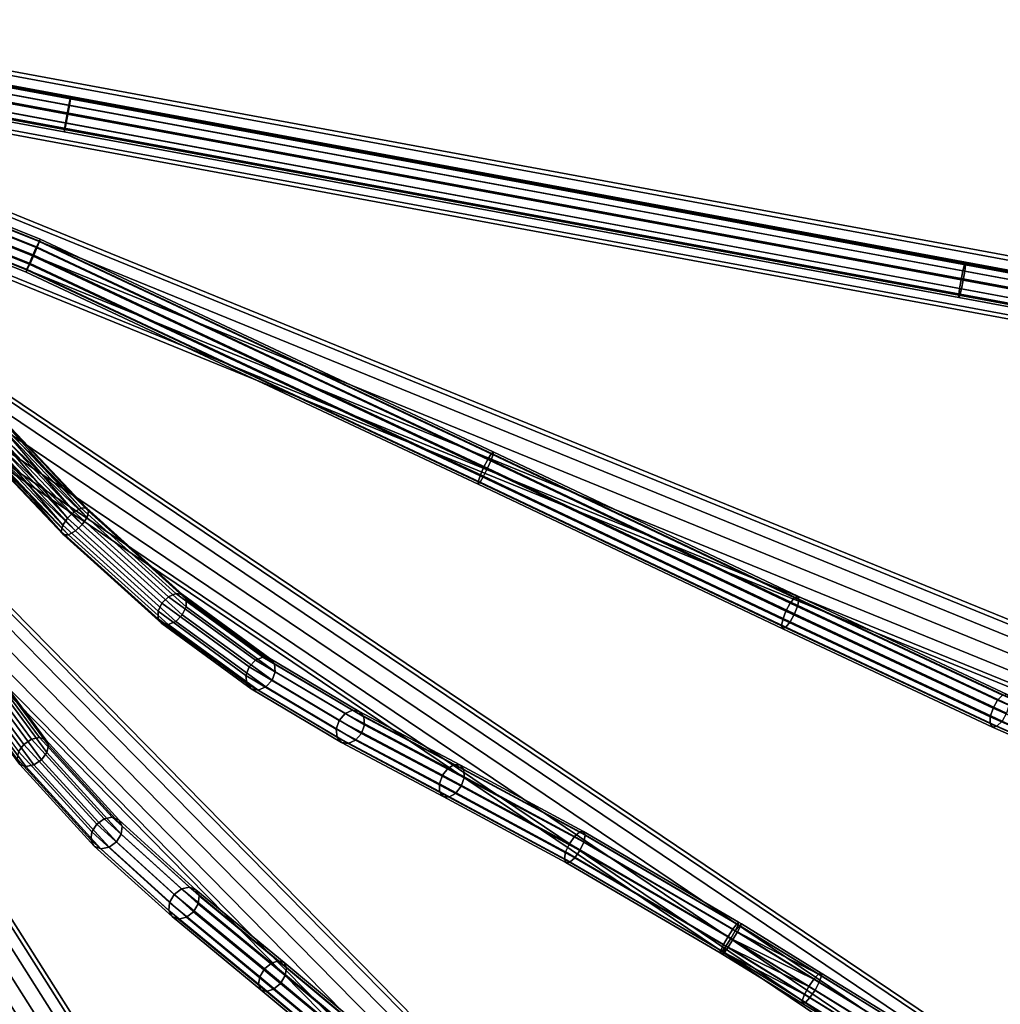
# Model space of a CAD drawing. Extents: x -43.1 to 43.1, y -41.3 to 41.3.
# Tile 514 of 744: x 5.4 to 13.9, y -8.8 to -0.3. Entities that reach past the tile are written whole.
import ezdxf

# ---------------------------------------------------------------- set-up
doc = ezdxf.new("R2010")
doc.units = 0
doc.layers.add('CABLE.1', color=18, linetype='CONTINUOUS')
doc.layers.add('METAL_BASE', color=254, linetype='CONTINUOUS')

msp = doc.modelspace()

# ---------------------------------------------------------------- linework, layer by layer
at = {"layer": 'CABLE.1'}
for points in [[(3.279, -0.5287, 27.986), (3.2904, -0.473, 27.9291), (5.886, -0.9541, 27.911), (5.8767, -1.0102, 27.9678)], [(3.2934, -0.4736, 27.7738), (3.2841, -0.5297, 27.7169), (5.8715, -1.0092, 27.6989), (5.8829, -0.9535, 27.7557)], [(3.2904, -0.473, 27.9291), (3.2957, -0.4529, 27.8515), (5.8882, -0.9334, 27.8333), (5.886, -0.9541, 27.911)], [(3.2957, -0.4529, 27.8515), (3.2934, -0.4736, 27.7738), (5.8829, -0.9535, 27.7557), (5.8882, -0.9334, 27.8333)], [(3.2644, -0.605, 28.0068), (3.279, -0.5287, 27.986), (5.8767, -1.0102, 27.9678), (5.863, -1.0866, 27.9886)], [(3.2841, -0.5297, 27.7169), (3.2704, -0.6061, 27.6961), (5.8569, -1.0855, 27.6781), (5.8715, -1.0092, 27.6989)], [(3.2414, -0.7375, 27.9291), (3.2507, -0.6814, 27.986), (5.8484, -1.1629, 27.9678), (5.8369, -1.2186, 27.911)], [(3.2558, -0.6824, 27.7169), (3.2444, -0.7381, 27.7738), (5.8339, -1.218, 27.7557), (5.8432, -1.1619, 27.6989)], [(3.2507, -0.6814, 27.986), (3.2644, -0.605, 28.0068), (5.863, -1.0866, 27.9886), (5.8484, -1.1629, 27.9678)], [(3.2704, -0.6061, 27.6961), (3.2558, -0.6824, 27.7169), (5.8432, -1.1619, 27.6989), (5.8569, -1.0855, 27.6781)], [(3.2391, -0.7583, 27.8515), (3.2414, -0.7375, 27.9291), (5.8369, -1.2186, 27.911), (5.8316, -1.2388, 27.8333)], [(3.2444, -0.7381, 27.7738), (3.2391, -0.7583, 27.8515), (5.8316, -1.2388, 27.8333), (5.8339, -1.218, 27.7557)], [(5.8882, -0.9334, 27.8333), (5.8829, -0.9535, 27.7557), (13.6374, -2.3908, 27.4966), (13.6461, -2.3712, 27.5741)], [(5.886, -0.9541, 27.911), (5.8882, -0.9334, 27.8333), (13.6461, -2.3712, 27.5741), (13.6473, -2.3926, 27.6517)], [(5.8715, -1.0092, 27.6989), (5.8569, -1.0855, 27.6781), (13.608, -2.5221, 27.4191), (13.6235, -2.446, 27.4398)], [(5.863, -1.0866, 27.9886), (5.8767, -1.0102, 27.9678), (13.6405, -2.4491, 27.7084), (13.6277, -2.5257, 27.7292)], [(5.8829, -0.9535, 27.7557), (5.8715, -1.0092, 27.6989), (13.6235, -2.446, 27.4398), (13.6374, -2.3908, 27.4966)], [(5.8767, -1.0102, 27.9678), (5.886, -0.9541, 27.911), (13.6473, -2.3926, 27.6517), (13.6405, -2.4491, 27.7084)], [(5.8569, -1.0855, 27.6781), (5.8432, -1.1619, 27.6989), (13.5951, -2.5987, 27.4398), (13.608, -2.5221, 27.4191)], [(5.8484, -1.1629, 27.9678), (5.863, -1.0866, 27.9886), (13.6277, -2.5257, 27.7292), (13.6122, -2.6019, 27.7084)], [(3.1518, -1.196, 18.0995), (3.1599, -1.1793, 18.0213), (5.6243, -2.1705, 18.0032), (5.6188, -2.1883, 18.0814)], [(3.1599, -1.1793, 18.0213), (3.1529, -1.2013, 17.9443), (5.6133, -2.1909, 17.9262), (5.6243, -2.1705, 18.0032)], [(5.8432, -1.1619, 27.6989), (5.8339, -1.218, 27.7557), (13.5884, -2.6552, 27.4966), (13.5951, -2.5987, 27.4398)], [(5.8369, -1.2186, 27.911), (5.8484, -1.1629, 27.9678), (13.6122, -2.6019, 27.7084), (13.5983, -2.6571, 27.6517)], [(3.1023, -1.3186, 18.1811), (3.1307, -1.247, 18.158), (5.5981, -2.2395, 18.1399), (5.5679, -2.3103, 18.1629)], [(3.1327, -1.2562, 17.8891), (3.1046, -1.3293, 17.8705), (5.5569, -2.3156, 17.8525), (5.5886, -2.244, 17.871)], [(3.1307, -1.247, 18.158), (3.1518, -1.196, 18.0995), (5.6188, -2.1883, 18.0814), (5.5981, -2.2395, 18.1399)], [(3.1529, -1.2013, 17.9443), (3.1327, -1.2562, 17.8891), (5.5886, -2.244, 17.871), (5.6133, -2.1909, 17.9262)], [(5.8339, -1.218, 27.7557), (5.8316, -1.2388, 27.8333), (13.5895, -2.6766, 27.5741), (13.5884, -2.6552, 27.4966)], [(5.8316, -1.2388, 27.8333), (5.8369, -1.2186, 27.911), (13.5983, -2.6571, 27.6517), (13.5895, -2.6766, 27.5741)], [(3.0742, -1.3916, 18.1625), (3.1023, -1.3186, 18.1811), (5.5679, -2.3103, 18.1629), (5.5362, -2.3819, 18.1444)], [(3.1046, -1.3293, 17.8705), (3.0762, -1.4009, 17.8936), (5.5267, -2.3864, 17.8755), (5.5569, -2.3156, 17.8525)], [(3.047, -1.4685, 18.0303), (3.054, -1.4465, 18.1074), (5.5116, -2.435, 18.0892), (5.5005, -2.4554, 18.0122)], [(3.0551, -1.4518, 17.9521), (3.047, -1.4685, 18.0303), (5.5005, -2.4554, 18.0122), (5.5061, -2.4376, 17.934)], [(3.054, -1.4465, 18.1074), (3.0742, -1.3916, 18.1625), (5.5362, -2.3819, 18.1444), (5.5116, -2.435, 18.0892)], [(3.0762, -1.4009, 17.8936), (3.0551, -1.4518, 17.9521), (5.5061, -2.4376, 17.934), (5.5267, -2.3864, 17.8755)], [(5.6133, -2.1909, 17.9262), (5.5886, -2.244, 17.871), (9.504, -4.0822, 17.6769), (9.5342, -4.0317, 17.7318)], [(5.5981, -2.2395, 18.1399), (5.6188, -2.1883, 18.0814), (9.5512, -4.0343, 17.8864), (9.5333, -4.0867, 17.9448)], [(5.6243, -2.1705, 18.0032), (5.6133, -2.1909, 17.9262), (9.5342, -4.0317, 17.7318), (9.5515, -4.0142, 17.8084)], [(5.6188, -2.1883, 18.0814), (5.6243, -2.1705, 18.0032), (9.5515, -4.0142, 17.8084), (9.5512, -4.0343, 17.8864)], [(5.5886, -2.244, 17.871), (5.5569, -2.3156, 17.8525), (9.4688, -4.1522, 17.6586), (9.504, -4.0822, 17.6769)], [(5.5679, -2.3103, 18.1629), (5.5981, -2.2395, 18.1399), (9.5333, -4.0867, 17.9448), (9.5026, -4.1573, 17.9679)], [(5.5267, -2.3864, 17.8755), (5.5061, -2.4376, 17.934), (9.4203, -4.2752, 17.7402), (9.4382, -4.2228, 17.6818)], [(5.5116, -2.435, 18.0892), (5.5362, -2.3819, 18.1444), (9.4675, -4.2273, 17.9497), (9.4372, -4.2778, 17.8948)], [(5.5569, -2.3156, 17.8525), (5.5267, -2.3864, 17.8755), (9.4382, -4.2228, 17.6818), (9.4688, -4.1522, 17.6586)], [(5.5362, -2.3819, 18.1444), (5.5679, -2.3103, 18.1629), (9.5026, -4.1573, 17.9679), (9.4675, -4.2273, 17.9497)], [(13.6374, -2.3908, 27.4966), (13.6235, -2.446, 27.4398), (18.8669, -3.4178, 26.9244), (18.8854, -3.3634, 26.9807)], [(13.6461, -2.3712, 27.5741), (13.6374, -2.3908, 27.4966), (18.8854, -3.3634, 26.9807), (18.9004, -3.345, 27.0576)], [(13.6473, -2.3926, 27.6517), (13.6461, -2.3712, 27.5741), (18.9004, -3.345, 27.0576), (18.9078, -3.3676, 27.1345)], [(5.5005, -2.4554, 18.0122), (5.5116, -2.435, 18.0892), (9.4372, -4.2778, 17.8948), (9.4199, -4.2954, 17.8181)], [(5.5061, -2.4376, 17.934), (5.5005, -2.4554, 18.0122), (9.4199, -4.2954, 17.8181), (9.4203, -4.2752, 17.7402)], [(13.6235, -2.446, 27.4398), (13.608, -2.5221, 27.4191), (18.8497, -3.4936, 26.9038), (18.8669, -3.4178, 26.9244)], [(13.6277, -2.5257, 27.7292), (13.6405, -2.4491, 27.7084), (18.9057, -3.425, 27.1908), (18.8945, -3.5019, 27.2114)], [(13.6405, -2.4491, 27.7084), (13.6473, -2.3926, 27.6517), (18.9078, -3.3676, 27.1345), (18.9057, -3.425, 27.1908)], [(13.608, -2.5221, 27.4191), (13.5951, -2.5987, 27.4398), (18.8386, -3.5705, 26.9244), (18.8497, -3.4936, 26.9038)], [(13.6122, -2.6019, 27.7084), (13.6277, -2.5257, 27.7292), (18.8945, -3.5019, 27.2114), (18.8774, -3.5777, 27.1908)], [(13.5951, -2.5987, 27.4398), (13.5884, -2.6552, 27.4966), (18.8364, -3.6279, 26.9807), (18.8386, -3.5705, 26.9244)], [(13.5983, -2.6571, 27.6517), (13.6122, -2.6019, 27.7084), (18.8774, -3.5777, 27.1908), (18.8588, -3.6321, 27.1345)], [(13.5884, -2.6552, 27.4966), (13.5895, -2.6766, 27.5741), (18.8438, -3.6504, 27.0576), (18.8364, -3.6279, 26.9807)], [(13.5895, -2.6766, 27.5741), (13.5983, -2.6571, 27.6517), (18.8588, -3.6321, 27.1345), (18.8438, -3.6504, 27.0576)], [(4.9396, -3.4988, 9.0852), (4.8868, -3.5594, 9.0749), (5.8603, -4.5902, 8.6789)], [(4.9867, -3.4535, 9.134), (4.9396, -3.4988, 9.0852), (5.9187, -4.5354, 8.686)], [(5.8603, -4.5902, 8.6789), (5.9187, -4.5354, 8.686), (4.9396, -3.4988, 9.0852)], [(4.9497, -3.5523, 9.3825), (4.9941, -3.4926, 9.3516), (6.0298, -4.5846, 8.9297)], [(5.0154, -3.4356, 9.2082), (4.9867, -3.4535, 9.134), (5.9787, -4.5029, 8.7289)], [(5.9187, -4.5354, 8.686), (5.9787, -4.5029, 8.7289), (4.9867, -3.4535, 9.134)], [(4.9941, -3.4926, 9.3516), (5.0181, -3.4499, 9.2878), (6.0428, -4.5314, 8.8696)], [(6.0428, -4.5314, 8.8696), (6.0298, -4.5846, 8.9297), (4.9941, -3.4926, 9.3516)], [(5.9787, -4.5029, 8.7289), (6.0241, -4.5015, 8.7961), (5.0154, -3.4356, 9.2082)], [(5.0181, -3.4499, 9.2878), (5.0154, -3.4356, 9.2082), (6.0241, -4.5015, 8.7961)], [(6.0241, -4.5015, 8.7961), (6.0428, -4.5314, 8.8696), (5.0181, -3.4499, 9.2878)], [(4.8868, -3.5594, 9.0749), (4.8424, -3.619, 9.1057), (5.819, -4.6526, 8.7094)], [(5.819, -4.6526, 8.7094), (5.8603, -4.5902, 8.6789), (4.8868, -3.5594, 9.0749)], [(4.8969, -3.6129, 9.3721), (4.9497, -3.5523, 9.3825), (5.9885, -4.647, 8.9603)], [(6.0298, -4.5846, 8.9297), (5.9885, -4.647, 8.9603), (4.9497, -3.5523, 9.3825)], [(4.8424, -3.619, 9.1057), (4.8184, -3.6617, 9.1695), (5.806, -4.7058, 8.7695)], [(4.8184, -3.6617, 9.1695), (4.8211, -3.6761, 9.2492), (5.8247, -4.7357, 8.843)], [(5.8247, -4.7357, 8.843), (5.806, -4.7058, 8.7695), (4.8184, -3.6617, 9.1695)], [(4.8211, -3.6761, 9.2492), (4.8498, -3.6582, 9.3233), (5.8701, -4.7342, 8.9102)], [(5.806, -4.7058, 8.7695), (5.819, -4.6526, 8.7094), (4.8424, -3.619, 9.1057)], [(4.8498, -3.6582, 9.3233), (4.8969, -3.6129, 9.3721), (5.9301, -4.7018, 8.9532)], [(5.9301, -4.7018, 8.9532), (5.8701, -4.7342, 8.9102), (4.8498, -3.6582, 9.3233)], [(5.9885, -4.647, 8.9603), (5.9301, -4.7018, 8.9532), (4.8969, -3.6129, 9.3721)], [(5.8701, -4.7342, 8.9102), (5.8247, -4.7357, 8.843), (4.8211, -3.6761, 9.2492)], [(9.5515, -4.0142, 17.8084), (9.5342, -4.0317, 17.7318), (12.1655, -5.2808, 17.2424), (12.1929, -5.268, 17.3172)], [(9.5512, -4.0343, 17.8864), (9.5515, -4.0142, 17.8084), (12.1929, -5.268, 17.3172), (12.2028, -5.293, 17.3933)], [(9.504, -4.0822, 17.6769), (9.4688, -4.1522, 17.6586), (12.0905, -5.3967, 17.1711), (12.128, -5.3279, 17.1889)], [(9.5026, -4.1573, 17.9679), (9.5333, -4.0867, 17.9448), (12.1926, -5.349, 17.4502), (12.165, -5.4211, 17.4728)], [(9.5342, -4.0317, 17.7318), (9.504, -4.0822, 17.6769), (12.128, -5.3279, 17.1889), (12.1655, -5.2808, 17.2424)], [(9.5333, -4.0867, 17.9448), (9.5512, -4.0343, 17.8864), (12.2028, -5.293, 17.3933), (12.1926, -5.349, 17.4502)], [(9.4688, -4.1522, 17.6586), (9.4382, -4.2228, 17.6818), (12.0629, -5.4688, 17.1937), (12.0905, -5.3967, 17.1711)], [(9.4675, -4.2273, 17.9497), (9.5026, -4.1573, 17.9679), (12.165, -5.4211, 17.4728), (12.1274, -5.4899, 17.455)], [(9.4382, -4.2228, 17.6818), (9.4203, -4.2752, 17.7402), (12.0527, -5.5248, 17.2506), (12.0629, -5.4688, 17.1937)], [(9.4372, -4.2778, 17.8948), (9.4675, -4.2273, 17.9497), (12.1274, -5.4899, 17.455), (12.0899, -5.5371, 17.4015)], [(9.4203, -4.2752, 17.7402), (9.4199, -4.2954, 17.8181), (12.0626, -5.5498, 17.3267), (12.0527, -5.5248, 17.2506)], [(9.4199, -4.2954, 17.8181), (9.4372, -4.2778, 17.8948), (12.0899, -5.5371, 17.4015), (12.0626, -5.5498, 17.3267)], [(5.9787, -4.5029, 8.7289), (5.9187, -4.5354, 8.686), (6.7349, -5.2718, 7.9336), (6.7999, -5.2438, 7.9719)], [(6.0241, -4.5015, 8.7961), (5.9787, -4.5029, 8.7289), (6.7999, -5.2438, 7.9719), (6.8561, -5.2519, 8.0292)], [(6.0428, -4.5314, 8.8696), (6.0241, -4.5015, 8.7961), (6.8561, -5.2519, 8.0292), (6.8885, -5.294, 8.0902)], [(5.8603, -4.5902, 8.6789), (5.819, -4.6526, 8.7094), (6.646, -5.3986, 7.9474), (6.6786, -5.3285, 7.9247)], [(5.9187, -4.5354, 8.686), (5.8603, -4.5902, 8.6789), (6.6786, -5.3285, 7.9247), (6.7349, -5.2718, 7.9336)], [(5.9885, -4.647, 8.9603), (6.0298, -4.5846, 8.9297), (6.8883, -5.3588, 8.1385), (6.8557, -5.429, 8.1612)], [(6.0298, -4.5846, 8.9297), (6.0428, -4.5314, 8.8696), (6.8885, -5.294, 8.0902), (6.8883, -5.3588, 8.1385)], [(5.819, -4.6526, 8.7094), (5.806, -4.7058, 8.7695), (6.6459, -5.4635, 7.9957), (6.646, -5.3986, 7.9474)], [(5.9301, -4.7018, 8.9532), (5.9885, -4.647, 8.9603), (6.8557, -5.429, 8.1612), (6.7994, -5.4857, 8.1522)], [(5.806, -4.7058, 8.7695), (5.8247, -4.7357, 8.843), (6.6782, -5.5056, 8.0567), (6.6459, -5.4635, 7.9957)], [(5.8247, -4.7357, 8.843), (5.8701, -4.7342, 8.9102), (6.7344, -5.5137, 8.114), (6.6782, -5.5056, 8.0567)], [(5.8701, -4.7342, 8.9102), (5.9301, -4.7018, 8.9532), (6.7994, -5.4857, 8.1522), (6.7344, -5.5137, 8.114)], [(6.7349, -5.2718, 7.9336), (6.6786, -5.3285, 7.9247), (7.4349, -5.8809, 6.9494), (7.489, -5.8226, 6.9612)], [(6.7999, -5.2438, 7.9719), (6.7349, -5.2718, 7.9336), (7.489, -5.8226, 6.9612), (7.5552, -5.7954, 6.9978)], [(6.8561, -5.2519, 8.0292), (6.7999, -5.2438, 7.9719), (7.5552, -5.7954, 6.9978), (7.6158, -5.8066, 7.0495)], [(6.8885, -5.294, 8.0902), (6.8561, -5.2519, 8.0292), (7.6158, -5.8066, 7.0495), (7.6545, -5.8533, 7.1024)], [(6.8883, -5.3588, 8.1385), (6.8885, -5.294, 8.0902), (7.6545, -5.8533, 7.1024), (7.661, -5.9228, 7.1423)], [(12.1655, -5.2808, 17.2424), (12.128, -5.3279, 17.1889), (13.9248, -6.1708, 16.4908), (13.9692, -6.127, 16.5416)], [(12.1929, -5.268, 17.3172), (12.1655, -5.2808, 17.2424), (13.9692, -6.127, 16.5416), (14.0069, -6.119, 16.6124)], [(12.1926, -5.349, 17.4502), (12.2028, -5.293, 17.3933), (14.0278, -6.1491, 16.6842), (14.0263, -6.2092, 16.7378)], [(12.2028, -5.293, 17.3933), (12.1929, -5.268, 17.3172), (14.0069, -6.119, 16.6124), (14.0278, -6.1491, 16.6842)], [(6.6786, -5.3285, 7.9247), (6.646, -5.3986, 7.9474), (7.4074, -5.9548, 6.9657), (7.4349, -5.8809, 6.9494)], [(6.8557, -5.429, 8.1612), (6.8883, -5.3588, 8.1385), (7.661, -5.9228, 7.1423), (7.6335, -5.9967, 7.1585)], [(12.128, -5.3279, 17.1889), (12.0905, -5.3967, 17.1711), (13.8856, -6.2389, 16.4736), (13.9248, -6.1708, 16.4908)], [(12.165, -5.4211, 17.4728), (12.1926, -5.349, 17.4502), (14.0263, -6.2092, 16.7378), (14.0028, -6.2832, 16.7588)], [(6.646, -5.3986, 7.9474), (6.6459, -5.4635, 7.9957), (7.4139, -6.0243, 7.0056), (7.4074, -5.9548, 6.9657)], [(6.6459, -5.4635, 7.9957), (6.6782, -5.5056, 8.0567), (7.4526, -6.071, 7.0584), (7.4139, -6.0243, 7.0056)], [(6.7994, -5.4857, 8.1522), (6.8557, -5.429, 8.1612), (7.6335, -5.9967, 7.1585), (7.5794, -6.055, 7.1467)], [(12.0905, -5.3967, 17.1711), (12.0629, -5.4688, 17.1937), (13.8621, -6.3129, 16.4947), (13.8856, -6.2389, 16.4736)], [(12.1274, -5.4899, 17.455), (12.165, -5.4211, 17.4728), (14.0028, -6.2832, 16.7588), (13.9636, -6.3512, 16.7417)], [(6.6782, -5.5056, 8.0567), (6.7344, -5.5137, 8.114), (7.5132, -6.0822, 7.1101), (7.4526, -6.071, 7.0584)], [(6.7344, -5.5137, 8.114), (6.7994, -5.4857, 8.1522), (7.5794, -6.055, 7.1467), (7.5132, -6.0822, 7.1101)], [(12.0629, -5.4688, 17.1937), (12.0527, -5.5248, 17.2506), (13.8606, -6.373, 16.5483), (13.8621, -6.3129, 16.4947)], [(12.0527, -5.5248, 17.2506), (12.0626, -5.5498, 17.3267), (13.8815, -6.4031, 16.6201), (13.8606, -6.373, 16.5483)], [(12.0626, -5.5498, 17.3267), (12.0899, -5.5371, 17.4015), (13.9192, -6.3951, 16.6909), (13.8815, -6.4031, 16.6201)], [(12.0899, -5.5371, 17.4015), (12.1274, -5.4899, 17.455), (13.9636, -6.3512, 16.7417), (13.9192, -6.3951, 16.6909)], [(4.8957, -5.6244, 44.686), (4.8275, -5.6664, 44.6789), (5.4822, -6.553, 43.9247), (5.5487, -6.5087, 43.9336)], [(4.9609, -5.6045, 44.7289), (4.8957, -5.6244, 44.686), (5.5487, -6.5087, 43.9336), (5.6179, -6.4942, 43.9719)], [(5.0057, -5.6121, 44.7961), (4.9609, -5.6045, 44.7289), (5.6179, -6.4942, 43.9719), (5.6714, -6.5134, 44.0292)], [(5.0181, -5.6451, 44.8696), (5.0057, -5.6121, 44.7961), (5.6714, -6.5134, 44.0292), (5.6947, -6.5611, 44.0902)], [(4.8275, -5.6664, 44.6789), (4.7746, -5.7193, 44.7094), (5.4363, -6.6153, 43.9474), (5.4822, -6.553, 43.9247)], [(4.9419, -5.7476, 44.9603), (4.9947, -5.6947, 44.9297), (5.6816, -6.6246, 44.1385), (5.6357, -6.6868, 44.1612)], [(4.9947, -5.6947, 44.9297), (5.0181, -5.6451, 44.8696), (5.6947, -6.5611, 44.0902), (5.6816, -6.6246, 44.1385)], [(4.7512, -5.7689, 44.7695), (4.7636, -5.8019, 44.843), (5.4465, -6.7265, 44.0567), (5.4232, -6.6788, 43.9957)], [(4.7636, -5.8019, 44.843), (4.8084, -5.8095, 44.9102), (5.5, -6.7456, 44.114), (5.4465, -6.7265, 44.0567)], [(4.8084, -5.8095, 44.9102), (4.8737, -5.7896, 44.9532), (5.5692, -6.7311, 44.1522), (5.5, -6.7456, 44.114)], [(4.8737, -5.7896, 44.9532), (4.9419, -5.7476, 44.9603), (5.6357, -6.6868, 44.1612), (5.5692, -6.7311, 44.1522)], [(7.5552, -5.7954, 6.9978), (7.489, -5.8226, 6.9612), (8.2676, -6.2849, 5.9156), (8.3314, -6.2563, 5.9553)], [(7.6158, -5.8066, 7.0495), (7.5552, -5.7954, 6.9978), (8.3314, -6.2563, 5.9553), (8.3904, -6.2665, 6.0092)], [(7.6545, -5.8533, 7.1024), (7.6158, -5.8066, 7.0495), (8.3904, -6.2665, 6.0092), (8.4287, -6.3128, 6.0626)], [(7.4349, -5.8809, 6.9494), (7.4074, -5.9548, 6.9657), (8.1904, -6.4198, 5.9143), (8.2159, -6.3448, 5.9006)], [(7.489, -5.8226, 6.9612), (7.4349, -5.8809, 6.9494), (8.2159, -6.3448, 5.9006), (8.2676, -6.2849, 5.9156)], [(7.661, -5.9228, 7.1423), (7.6545, -5.8533, 7.1024), (8.4287, -6.3128, 6.0626), (8.4361, -6.3828, 6.1015)], [(7.4074, -5.9548, 6.9657), (7.4139, -6.0243, 7.0056), (8.1978, -6.4898, 5.9532), (8.1904, -6.4198, 5.9143)], [(7.6335, -5.9967, 7.1585), (7.661, -5.9228, 7.1423), (8.4361, -6.3828, 6.1015), (8.4106, -6.4578, 6.1152)], [(7.4139, -6.0243, 7.0056), (7.4526, -6.071, 7.0584), (8.2361, -6.5361, 6.0066), (8.1978, -6.4898, 5.9532)], [(7.5132, -6.0822, 7.1101), (7.5794, -6.055, 7.1467), (8.3589, -6.5177, 6.1002), (8.2951, -6.5463, 6.0605)], [(7.5794, -6.055, 7.1467), (7.6335, -5.9967, 7.1585), (8.4106, -6.4578, 6.1152), (8.3589, -6.5177, 6.1002)], [(7.4526, -6.071, 7.0584), (7.5132, -6.0822, 7.1101), (8.2951, -6.5463, 6.0605), (8.2361, -6.5361, 6.0066)], [(13.9692, -6.127, 16.5416), (13.9248, -6.1708, 16.4908), (15.3612, -6.802, 15.6591), (15.4078, -6.7591, 15.7086)], [(13.9248, -6.1708, 16.4908), (13.8856, -6.2389, 16.4736), (15.3226, -6.8704, 15.6416), (15.3612, -6.802, 15.6591)], [(8.2676, -6.2849, 5.9156), (8.2159, -6.3448, 5.9006), (9.1114, -6.8213, 4.9346), (9.1598, -6.7597, 4.9529)], [(8.3314, -6.2563, 5.9553), (8.2676, -6.2849, 5.9156), (9.1598, -6.7597, 4.9529), (9.2169, -6.7274, 4.9999)], [(8.3904, -6.2665, 6.0092), (8.3314, -6.2563, 5.9553), (9.2169, -6.7274, 4.9999), (9.2673, -6.733, 5.0629)], [(8.4287, -6.3128, 6.0626), (8.3904, -6.2665, 6.0092), (9.2673, -6.733, 5.0629), (9.2976, -6.7749, 5.1252)], [(8.4361, -6.3828, 6.1015), (8.4287, -6.3128, 6.0626), (9.2976, -6.7749, 5.1252), (9.2995, -6.842, 5.17)], [(13.8621, -6.3129, 16.4947), (13.8606, -6.373, 16.5483), (15.3058, -7.008, 15.7116), (15.3023, -6.9458, 15.6608)], [(13.8856, -6.2389, 16.4736), (13.8621, -6.3129, 16.4947), (15.3023, -6.9458, 15.6608), (15.3226, -6.8704, 15.6416)], [(8.2159, -6.3448, 5.9006), (8.1904, -6.4198, 5.9143), (9.0845, -6.8955, 4.9499), (9.1114, -6.8213, 4.9346)], [(8.4106, -6.4578, 6.1152), (8.4361, -6.3828, 6.1015), (9.2995, -6.842, 5.17), (9.2726, -6.9162, 5.1853)], [(13.8606, -6.373, 16.5483), (13.8815, -6.4031, 16.6201), (15.332, -7.0404, 15.7803), (15.3058, -7.008, 15.7116)], [(13.8815, -6.4031, 16.6201), (13.9192, -6.3951, 16.6909), (15.3741, -7.0343, 15.8486), (15.332, -7.0404, 15.7803)], [(13.9192, -6.3951, 16.6909), (13.9636, -6.3512, 16.7417), (15.4207, -6.9914, 15.8981), (15.3741, -7.0343, 15.8486)], [(8.1904, -6.4198, 5.9143), (8.1978, -6.4898, 5.9532), (9.0865, -6.9626, 4.9946), (9.0845, -6.8955, 4.9499)], [(8.1978, -6.4898, 5.9532), (8.2361, -6.5361, 6.0066), (9.1167, -7.0046, 5.0569), (9.0865, -6.9626, 4.9946)], [(8.3589, -6.5177, 6.1002), (8.4106, -6.4578, 6.1152), (9.2726, -6.9162, 5.1853), (9.2242, -6.9778, 5.167)], [(5.4822, -6.553, 43.9247), (5.4363, -6.6153, 43.9474), (6.0715, -7.312, 42.9657), (6.1132, -7.2451, 42.9494)], [(5.5487, -6.5087, 43.9336), (5.4822, -6.553, 43.9247), (6.1132, -7.2451, 42.9494), (6.1778, -7.1988, 42.9612)], [(5.6179, -6.4942, 43.9719), (5.5487, -6.5087, 43.9336), (6.1778, -7.1988, 42.9612), (6.2481, -7.1853, 42.9978)], [(5.6714, -6.5134, 44.0292), (5.6179, -6.4942, 43.9719), (6.2481, -7.1853, 42.9978), (6.3052, -7.2084, 43.0495)], [(5.6947, -6.5611, 44.0902), (5.6714, -6.5134, 44.0292), (6.3052, -7.2084, 43.0495), (6.3339, -7.2618, 43.1024)], [(5.6816, -6.6246, 44.1385), (5.6947, -6.5611, 44.0902), (6.3339, -7.2618, 43.1024), (6.3263, -7.3313, 43.1423)], [(8.2361, -6.5361, 6.0066), (8.2951, -6.5463, 6.0605), (9.1671, -7.0101, 5.12), (9.1167, -7.0046, 5.0569)], [(8.2951, -6.5463, 6.0605), (8.3589, -6.5177, 6.1002), (9.2242, -6.9778, 5.167), (9.1671, -7.0101, 5.12)], [(5.4363, -6.6153, 43.9474), (5.4232, -6.6788, 43.9957), (6.064, -7.3815, 43.0056), (6.0715, -7.312, 42.9657)], [(5.6357, -6.6868, 44.1612), (5.6816, -6.6246, 44.1385), (6.3263, -7.3313, 43.1423), (6.2847, -7.3982, 43.1585)], [(5.4232, -6.6788, 43.9957), (5.4465, -6.7265, 44.0567), (6.0926, -7.4349, 43.0584), (6.064, -7.3815, 43.0056)], [(5.4465, -6.7265, 44.0567), (5.5, -6.7456, 44.114), (6.1498, -7.458, 43.1101), (6.0926, -7.4349, 43.0584)], [(5.5, -6.7456, 44.114), (5.5692, -6.7311, 44.1522), (6.2201, -7.4446, 43.1467), (6.1498, -7.458, 43.1101)], [(5.5692, -6.7311, 44.1522), (5.6357, -6.6868, 44.1612), (6.2847, -7.3982, 43.1585), (6.2201, -7.4446, 43.1467)], [(9.2169, -6.7274, 4.9999), (9.1598, -6.7597, 4.9529), (10.2567, -7.3514, 4.2381), (10.3017, -7.3125, 4.2929)], [(9.2673, -6.733, 5.0629), (9.2169, -6.7274, 4.9999), (10.3017, -7.3125, 4.2929), (10.335, -7.3087, 4.3671)], [(9.2976, -6.7749, 5.1252), (9.2673, -6.733, 5.0629), (10.335, -7.3087, 4.3671), (10.3477, -7.3412, 4.4409)], [(9.1114, -6.8213, 4.9346), (9.0845, -6.8955, 4.9499), (10.1798, -7.4863, 4.2363), (10.2121, -7.415, 4.2174)], [(9.1598, -6.7597, 4.9529), (9.1114, -6.8213, 4.9346), (10.2121, -7.415, 4.2174), (10.2567, -7.3514, 4.2381)], [(9.2995, -6.842, 5.17), (9.2976, -6.7749, 5.1252), (10.3477, -7.3412, 4.4409), (10.3365, -7.4011, 4.4943)], [(9.0845, -6.8955, 4.9499), (9.0865, -6.9626, 4.9946), (10.1686, -7.5462, 4.2897), (10.1798, -7.4863, 4.2363)], [(9.2242, -6.9778, 5.167), (9.2726, -6.9162, 5.1853), (10.3042, -7.4724, 4.5132), (10.2597, -7.536, 4.4925)], [(9.2726, -6.9162, 5.1853), (9.2995, -6.842, 5.17), (10.3365, -7.4011, 4.4943), (10.3042, -7.4724, 4.5132)], [(9.0865, -6.9626, 4.9946), (9.1167, -7.0046, 5.0569), (10.1813, -7.5787, 4.3634), (10.1686, -7.5462, 4.2897)], [(9.1671, -7.0101, 5.12), (9.2242, -6.9778, 5.167), (10.2597, -7.536, 4.4925), (10.2147, -7.5749, 4.4376)], [(9.1167, -7.0046, 5.0569), (9.1671, -7.0101, 5.12), (10.2147, -7.5749, 4.4376), (10.1813, -7.5787, 4.3634)], [(6.1132, -7.2451, 42.9494), (6.0715, -7.312, 42.9657), (6.7461, -7.9238, 41.9143), (6.7861, -7.8554, 41.9006)], [(6.1778, -7.1988, 42.9612), (6.1132, -7.2451, 42.9494), (6.7861, -7.8554, 41.9006), (6.8486, -7.807, 41.9156)], [(6.2481, -7.1853, 42.9978), (6.1778, -7.1988, 42.9612), (6.8486, -7.807, 41.9156), (6.9168, -7.7917, 41.9553)], [(6.3052, -7.2084, 43.0495), (6.2481, -7.1853, 42.9978), (6.9168, -7.7917, 41.9553), (6.9726, -7.8135, 42.0092)], [(6.3339, -7.2618, 43.1024), (6.3052, -7.2084, 43.0495), (6.9726, -7.8135, 42.0092), (7.0009, -7.8665, 42.0626)], [(6.0715, -7.312, 42.9657), (6.064, -7.3815, 43.0056), (6.7394, -7.9939, 41.9532), (6.7461, -7.9238, 41.9143)], [(6.2847, -7.3982, 43.1585), (6.3263, -7.3313, 43.1423), (6.9942, -7.9366, 42.1015), (6.9542, -8.005, 42.1152)], [(6.3263, -7.3313, 43.1423), (6.3339, -7.2618, 43.1024), (7.0009, -7.8665, 42.0626), (6.9942, -7.9366, 42.1015)], [(10.3017, -7.3125, 4.2929), (10.2567, -7.3514, 4.2381), (11.6294, -8.1548, 3.9453), (11.6629, -8.1091, 4.0025)], [(10.335, -7.3087, 4.3671), (10.3017, -7.3125, 4.2929), (11.6629, -8.1091, 4.0025), (11.6793, -8.0955, 4.0803)], [(10.3477, -7.3412, 4.4409), (10.335, -7.3087, 4.3671), (11.6793, -8.0955, 4.0803), (11.6744, -8.1175, 4.1578)], [(10.3365, -7.4011, 4.4943), (10.3477, -7.3412, 4.4409), (11.6744, -8.1175, 4.1578), (11.6493, -8.1694, 4.2143)], [(6.064, -7.3815, 43.0056), (6.0926, -7.4349, 43.0584), (6.7677, -8.0469, 42.0066), (6.7394, -7.9939, 41.9532)], [(6.2201, -7.4446, 43.1467), (6.2847, -7.3982, 43.1585), (6.9542, -8.005, 42.1152), (6.8917, -8.0533, 42.1002)], [(10.2121, -7.415, 4.2174), (10.1798, -7.4863, 4.2363), (11.5495, -8.288, 3.9441), (11.588, -8.2202, 3.9239)], [(10.2567, -7.3514, 4.2381), (10.2121, -7.415, 4.2174), (11.588, -8.2202, 3.9239), (11.6294, -8.1548, 3.9453)], [(10.3042, -7.4724, 4.5132), (10.3365, -7.4011, 4.4943), (11.6493, -8.1694, 4.2143), (11.6109, -8.2371, 4.2345)], [(6.0926, -7.4349, 43.0584), (6.1498, -7.458, 43.1101), (6.8235, -8.0687, 42.0605), (6.7677, -8.0469, 42.0066)], [(6.1498, -7.458, 43.1101), (6.2201, -7.4446, 43.1467), (6.8917, -8.0533, 42.1002), (6.8235, -8.0687, 42.0605)], [(10.1798, -7.4863, 4.2363), (10.1686, -7.5462, 4.2897), (11.5245, -8.3398, 4.0005), (11.5495, -8.288, 3.9441)], [(10.2597, -7.536, 4.4925), (10.3042, -7.4724, 4.5132), (11.6109, -8.2371, 4.2345), (11.5694, -8.3025, 4.2131)], [(10.1686, -7.5462, 4.2897), (10.1813, -7.5787, 4.3634), (11.5195, -8.3618, 4.078), (11.5245, -8.3398, 4.0005)], [(10.1813, -7.5787, 4.3634), (10.2147, -7.5749, 4.4376), (11.536, -8.3482, 4.1558), (11.5195, -8.3618, 4.078)], [(10.2147, -7.5749, 4.4376), (10.2597, -7.536, 4.4925), (11.5694, -8.3025, 4.2131), (11.536, -8.3482, 4.1558)], [(6.7861, -7.8554, 41.9006), (6.7461, -7.9238, 41.9143), (7.5274, -8.5683, 40.9499), (7.5685, -8.5008, 40.9346)], [(6.8486, -7.807, 41.9156), (6.7861, -7.8554, 41.9006), (7.5685, -8.5008, 40.9346), (7.6283, -8.4502, 40.9529)], [(6.9168, -7.7917, 41.9553), (6.8486, -7.807, 41.9156), (7.6283, -8.4502, 40.9529), (7.6907, -8.4299, 40.9999)], [(6.9726, -7.8135, 42.0092), (6.9168, -7.7917, 41.9553), (7.6907, -8.4299, 40.9999), (7.7389, -8.4454, 41.0629)], [(7.0009, -7.8665, 42.0626), (6.9726, -7.8135, 42.0092), (7.7389, -8.4454, 41.0629), (7.7602, -8.4925, 41.1252)], [(6.7461, -7.9238, 41.9143), (6.7394, -7.9939, 41.9532), (7.5159, -8.6344, 40.9946), (7.5274, -8.5683, 40.9499)], [(6.9542, -8.005, 42.1152), (6.9942, -7.9366, 42.1015), (7.7487, -8.5587, 41.17), (7.7076, -8.6261, 41.1853)], [(6.9942, -7.9366, 42.1015), (7.0009, -7.8665, 42.0626), (7.7602, -8.4925, 41.1252), (7.7487, -8.5587, 41.17)], [(6.7394, -7.9939, 41.9532), (6.7677, -8.0469, 42.0066), (7.5372, -8.6815, 41.0569), (7.5159, -8.6344, 40.9946)], [(6.8917, -8.0533, 42.1002), (6.9542, -8.005, 42.1152), (7.7076, -8.6261, 41.1853), (7.6478, -8.6767, 41.167)], [(6.7677, -8.0469, 42.0066), (6.8235, -8.0687, 42.0605), (7.5855, -8.697, 41.12), (7.5372, -8.6815, 41.0569)], [(6.8235, -8.0687, 42.0605), (6.8917, -8.0533, 42.1002), (7.6478, -8.6767, 41.167), (7.5855, -8.697, 41.12)], [(11.6629, -8.1091, 4.0025), (11.6294, -8.1548, 3.9453), (11.6701, -8.1797, 3.9453), (11.697, -8.13, 4.0026)], [(11.6793, -8.0955, 4.0803), (11.6629, -8.1091, 4.0025), (11.697, -8.13, 4.0026), (11.7039, -8.1106, 4.0804)], [(11.6744, -8.1175, 4.1578), (11.6793, -8.0955, 4.0803), (11.7039, -8.1106, 4.0804), (11.6891, -8.1266, 4.1579)], [(11.6891, -8.1266, 4.1579), (11.7039, -8.1106, 4.0804), (12.3963, -8.5363, 4.1692), (12.3716, -8.5463, 4.2454)], [(11.7039, -8.1106, 4.0804), (11.697, -8.13, 4.0026), (12.3992, -8.5618, 4.0926), (12.3963, -8.5363, 4.1692)], [(11.6294, -8.1548, 3.9453), (11.588, -8.2202, 3.9239), (11.6306, -8.2463, 3.9239), (11.6701, -8.1797, 3.9453)], [(11.6109, -8.2371, 4.2345), (11.6493, -8.1694, 4.2143), (12.3317, -8.589, 4.3009)], [(11.6701, -8.1797, 3.9453), (11.6306, -8.2463, 3.9239), (12.3426, -8.6841, 4.0152), (12.3795, -8.6159, 4.0362)], [(11.6493, -8.1694, 4.2143), (11.6744, -8.1175, 4.1578), (11.6891, -8.1266, 4.1579)], [(11.6493, -8.1694, 4.2143), (11.6891, -8.1266, 4.1579), (12.3716, -8.5463, 4.2454)], [(12.3716, -8.5463, 4.2454), (12.3317, -8.589, 4.3009), (11.6493, -8.1694, 4.2143)], [(11.697, -8.13, 4.0026), (11.6701, -8.1797, 3.9453), (12.3795, -8.6159, 4.0362), (12.3992, -8.5618, 4.0926)], [(11.588, -8.2202, 3.9239), (11.5495, -8.288, 3.9441), (11.589, -8.3121, 3.9441), (11.6306, -8.2463, 3.9239)], [(11.5694, -8.3025, 4.2131), (11.6109, -8.2371, 4.2345), (12.2874, -8.6531, 4.3207)], [(11.6306, -8.2463, 3.9239), (11.589, -8.3121, 3.9441), (12.2982, -8.7482, 4.035), (12.3426, -8.6841, 4.0152)], [(12.3317, -8.589, 4.3009), (12.2874, -8.6531, 4.3207), (11.6109, -8.2371, 4.2345)], [(11.5245, -8.3398, 4.0005), (11.5195, -8.3618, 4.078), (11.5416, -8.3753, 4.0779), (11.5564, -8.3593, 4.0005)], [(11.5195, -8.3618, 4.078), (11.536, -8.3482, 4.1558), (11.5485, -8.3559, 4.1558), (11.5416, -8.3753, 4.0779)], [(11.5495, -8.288, 3.9441), (11.5245, -8.3398, 4.0005), (11.5564, -8.3593, 4.0005), (11.589, -8.3121, 3.9441)], [(11.5694, -8.3025, 4.2131), (11.5485, -8.3559, 4.1558), (11.536, -8.3482, 4.1558)], [(11.5416, -8.3753, 4.0779), (11.5485, -8.3559, 4.1558), (12.2308, -8.7755, 4.2433), (12.2337, -8.801, 4.1667)], [(11.5564, -8.3593, 4.0005), (11.5416, -8.3753, 4.0779), (12.2337, -8.801, 4.1667), (12.2584, -8.791, 4.0905)], [(11.5485, -8.3559, 4.1558), (11.5694, -8.3025, 4.2131), (12.2504, -8.7213, 4.2996)], [(12.2504, -8.7213, 4.2996), (12.2308, -8.7755, 4.2433), (11.5485, -8.3559, 4.1558)], [(11.589, -8.3121, 3.9441), (11.5564, -8.3593, 4.0005), (12.2584, -8.791, 4.0905), (12.2982, -8.7482, 4.035)], [(12.2874, -8.6531, 4.3207), (12.2504, -8.7213, 4.2996), (11.5694, -8.3025, 4.2131)], [(7.6283, -8.4502, 40.9529), (7.5685, -8.5008, 40.9346), (8.5288, -9.3021, 40.2174), (8.5851, -9.2486, 40.2381)], [(7.6907, -8.4299, 40.9999), (7.6283, -8.4502, 40.9529), (8.5851, -9.2486, 40.2381), (8.637, -9.2195, 40.2929)], [(7.7389, -8.4454, 41.0629), (7.6907, -8.4299, 40.9999), (8.637, -9.2195, 40.2929), (8.6704, -9.2225, 40.3671)], [(7.7602, -8.4925, 41.1252), (7.7389, -8.4454, 41.0629), (8.6704, -9.2225, 40.3671), (8.6764, -9.2568, 40.4409)], [(7.5685, -8.5008, 40.9346), (7.5274, -8.5683, 40.9499), (8.4829, -9.3656, 40.2363), (8.5288, -9.3021, 40.2174)], [(7.7487, -8.5587, 41.17), (7.7602, -8.4925, 41.1252), (8.6764, -9.2568, 40.4409), (8.6534, -9.3133, 40.4943)], [(12.3716, -8.5463, 4.2454), (12.3963, -8.5363, 4.1692), (13.0922, -8.9665, 4.422), (13.056, -8.9694, 4.494)], [(12.3963, -8.5363, 4.1692), (12.3992, -8.5618, 4.0926), (13.1066, -8.9991, 4.3496), (13.0922, -8.9665, 4.422)], [(7.5274, -8.5683, 40.9499), (7.5159, -8.6344, 40.9946), (8.46, -9.422, 40.2897), (8.4829, -9.3656, 40.2363)], [(7.6478, -8.6767, 41.167), (7.7076, -8.6261, 41.1853), (8.6076, -9.3767, 40.5132), (8.5512, -9.4302, 40.4925)], [(7.7076, -8.6261, 41.1853), (7.7487, -8.5587, 41.17), (8.6534, -9.3133, 40.4943), (8.6076, -9.3767, 40.5132)], [(12.2874, -8.6531, 4.3207), (12.3317, -8.589, 4.3009), (13.0077, -9.0069, 4.5464), (12.9602, -9.0691, 4.5652)], [(12.3317, -8.589, 4.3009), (12.3716, -8.5463, 4.2454), (13.056, -8.9694, 4.494), (13.0077, -9.0069, 4.5464)], [(12.3795, -8.6159, 4.0362), (12.3426, -8.6841, 4.0152), (13.0615, -9.1286, 4.2763), (13.0954, -9.0585, 4.2963)], [(12.3992, -8.5618, 4.0926), (12.3795, -8.6159, 4.0362), (13.0954, -9.0585, 4.2963), (13.1066, -8.9991, 4.3496)], [(7.5159, -8.6344, 40.9946), (7.5372, -8.6815, 41.0569), (8.466, -9.4564, 40.3634), (8.46, -9.422, 40.2897)], [(7.5372, -8.6815, 41.0569), (7.5855, -8.697, 41.12), (8.4994, -9.4594, 40.4376), (8.466, -9.4564, 40.3634)], [(7.5855, -8.697, 41.12), (7.6478, -8.6767, 41.167), (8.5512, -9.4302, 40.4925), (8.4994, -9.4594, 40.4376)], [(12.2504, -8.7213, 4.2996), (12.2874, -8.6531, 4.3207), (12.9602, -9.0691, 4.5652), (12.9263, -9.1392, 4.5452)], [(12.3426, -8.6841, 4.0152), (12.2982, -8.7482, 4.035), (13.014, -9.1907, 4.2951), (13.0615, -9.1286, 4.2763)], [(12.2308, -8.7755, 4.2433), (12.2504, -8.7213, 4.2996), (12.9263, -9.1392, 4.5452), (12.9151, -9.1985, 4.4919)], [(12.2337, -8.801, 4.1667), (12.2308, -8.7755, 4.2433), (12.9151, -9.1985, 4.4919), (12.9295, -9.2311, 4.4195)], [(12.2584, -8.791, 4.0905), (12.2337, -8.801, 4.1667), (12.9295, -9.2311, 4.4195), (12.9657, -9.2283, 4.3475)], [(12.2982, -8.7482, 4.035), (12.2584, -8.791, 4.0905), (12.9657, -9.2283, 4.3475), (13.014, -9.1907, 4.2951)]]:
    msp.add_3dface(points, dxfattribs=at)
at = {"layer": 'METAL_BASE'}
for points in [[(41.249, -7.3977, 30.241), (41.231, -7.4949, 30.3399), (1.619, -0.1533, 30.3399), (1.637, -0.0561, 30.241)], [(41.231, -7.4949, 29.872), (41.249, -7.3977, 29.9709), (1.637, -0.0561, 29.9709), (1.619, -0.1533, 29.872)], [(41.2556, -7.3621, 30.106), (41.249, -7.3977, 30.241), (1.637, -0.0561, 30.241), (1.6436, -0.0205, 30.106)], [(41.249, -7.3977, 29.9709), (41.2556, -7.3621, 30.106), (1.6436, -0.0205, 30.106), (1.637, -0.0561, 29.9709)], [(41.231, -7.4949, 30.3399), (41.2064, -7.6277, 30.3761), (1.5943, -0.2861, 30.3761), (1.619, -0.1533, 30.3399)], [(41.2064, -7.6277, 29.8358), (41.231, -7.4949, 29.872), (1.619, -0.1533, 29.872), (1.5943, -0.2861, 29.8358)], [(41.2064, -7.6277, 30.3761), (41.1818, -7.7605, 30.3399), (1.5697, -0.4189, 30.3399), (1.5943, -0.2861, 30.3761)], [(41.1818, -7.7605, 29.872), (41.2064, -7.6277, 29.8358), (1.5943, -0.2861, 29.8358), (1.5697, -0.4189, 29.872)], [(41.1818, -7.7605, 30.3399), (41.1638, -7.8577, 30.241), (1.5517, -0.5161, 30.241), (1.5697, -0.4189, 30.3399)], [(41.1638, -7.8577, 29.9709), (41.1818, -7.7605, 29.872), (1.5697, -0.4189, 29.872), (1.5517, -0.5161, 29.9709)], [(30.5036, -12.1924, 20.312), (30.4899, -12.2259, 20.447), (1.5684, -0.4328, 20.447), (1.582, -0.3993, 20.312)], [(30.4899, -12.2259, 20.1769), (30.5036, -12.1924, 20.312), (1.582, -0.3993, 20.312), (1.5684, -0.4328, 20.1769)], [(30.4899, -12.2259, 20.447), (30.4526, -12.3174, 20.5459), (1.531, -0.5244, 20.5459), (1.5684, -0.4328, 20.447)], [(30.4526, -12.3174, 20.0781), (30.4899, -12.2259, 20.1769), (1.5684, -0.4328, 20.1769), (1.531, -0.5244, 20.0781)], [(30.4526, -12.3174, 20.5459), (30.4016, -12.4425, 20.5821), (1.48, -0.6494, 20.5821), (1.531, -0.5244, 20.5459)], [(30.4016, -12.4425, 20.0419), (30.4526, -12.3174, 20.0781), (1.531, -0.5244, 20.0781), (1.48, -0.6494, 20.0419)], [(41.1638, -7.8577, 30.241), (41.1572, -7.8933, 30.106), (1.5451, -0.5516, 30.106), (1.5517, -0.5161, 30.241)], [(41.1572, -7.8933, 30.106), (41.1638, -7.8577, 29.9709), (1.5517, -0.5161, 29.9709), (1.5451, -0.5516, 30.106)], [(30.4016, -12.4425, 20.5821), (30.3506, -12.5675, 20.5459), (1.4291, -0.7745, 20.5459), (1.48, -0.6494, 20.5821)], [(30.3506, -12.5675, 20.0781), (30.4016, -12.4425, 20.0419), (1.48, -0.6494, 20.0419), (1.4291, -0.7745, 20.0781)], [(30.3506, -12.5675, 20.5459), (30.3133, -12.6591, 20.447), (1.3917, -0.866, 20.447), (1.4291, -0.7745, 20.5459)], [(30.3133, -12.6591, 20.1769), (30.3506, -12.5675, 20.0781), (1.4291, -0.7745, 20.0781), (1.3917, -0.866, 20.1769)], [(14.8224, -9.96, 11.6531), (14.7671, -10.042, 11.7519), (1.312, -0.9664, 11.7519), (1.3672, -0.8844, 11.6531)], [(14.7671, -10.042, 11.2841), (14.8224, -9.96, 11.3829), (1.3672, -0.8844, 11.3829), (1.312, -0.9664, 11.2841)], [(14.8427, -9.93, 11.518), (14.8224, -9.96, 11.6531), (1.3672, -0.8844, 11.6531), (1.3875, -0.8544, 11.518)], [(14.8224, -9.96, 11.3829), (14.8427, -9.93, 11.518), (1.3875, -0.8544, 11.518), (1.3672, -0.8844, 11.3829)], [(30.3133, -12.6591, 20.447), (30.2996, -12.6926, 20.312), (1.3781, -0.8995, 20.312), (1.3917, -0.866, 20.447)], [(30.2996, -12.6926, 20.312), (30.3133, -12.6591, 20.1769), (1.3917, -0.866, 20.1769), (1.3781, -0.8995, 20.312)], [(14.7671, -10.042, 11.7519), (14.6916, -10.154, 11.7881), (1.2364, -1.0783, 11.7881), (1.312, -0.9664, 11.7519)], [(14.6916, -10.154, 11.2479), (14.7671, -10.042, 11.2841), (1.312, -0.9664, 11.2841), (1.2364, -1.0783, 11.2479)], [(14.6916, -10.154, 11.7881), (14.6161, -10.2659, 11.7519), (1.1609, -1.1903, 11.7519), (1.2364, -1.0783, 11.7881)], [(14.6161, -10.2659, 11.2841), (14.6916, -10.154, 11.2479), (1.2364, -1.0783, 11.2479), (1.1609, -1.1903, 11.2841)], [(12.5391, -12.7152, 47.6531), (12.4686, -12.7845, 47.7519), (1.093, -1.2085, 47.7519), (1.1635, -1.1392, 47.6531)], [(12.4686, -12.7845, 47.2841), (12.5391, -12.7152, 47.3829), (1.1635, -1.1392, 47.3829), (1.093, -1.2085, 47.2841)], [(14.6161, -10.2659, 11.7519), (14.5608, -10.3479, 11.6531), (1.1056, -1.2723, 11.6531), (1.1609, -1.1903, 11.7519)], [(14.5608, -10.3479, 11.3829), (14.6161, -10.2659, 11.2841), (1.1609, -1.1903, 11.2841), (1.1056, -1.2723, 11.3829)], [(12.565, -12.6898, 47.518), (12.5391, -12.7152, 47.6531), (1.1635, -1.1392, 47.6531), (1.1893, -1.1139, 47.518)], [(12.5391, -12.7152, 47.3829), (12.565, -12.6898, 47.518), (1.1893, -1.1139, 47.518), (1.1635, -1.1392, 47.3829)], [(17.7227, -27.6588, 39.447), (17.6391, -27.7117, 39.5459), (0.9419, -1.316, 39.5459), (1.0255, -1.2631, 39.447)], [(17.6391, -27.7117, 39.0781), (17.7227, -27.6588, 39.1769), (1.0255, -1.2631, 39.1769), (0.9419, -1.316, 39.0781)], [(12.4686, -12.7845, 47.7519), (12.3723, -12.8792, 47.7881), (0.9966, -1.3032, 47.7881), (1.093, -1.2085, 47.7519)], [(12.3723, -12.8792, 47.2479), (12.4686, -12.7845, 47.2841), (1.093, -1.2085, 47.2841), (0.9966, -1.3032, 47.2479)], [(17.7533, -27.6395, 39.312), (17.7227, -27.6588, 39.447), (1.0255, -1.2631, 39.447), (1.0561, -1.2438, 39.312)], [(17.7227, -27.6588, 39.1769), (17.7533, -27.6395, 39.312), (1.0561, -1.2438, 39.312), (1.0255, -1.2631, 39.1769)], [(14.5608, -10.3479, 11.6531), (14.5406, -10.3779, 11.518), (1.0854, -1.3023, 11.518), (1.1056, -1.2723, 11.6531)], [(14.5406, -10.3779, 11.518), (14.5608, -10.3479, 11.3829), (1.1056, -1.2723, 11.3829), (1.0854, -1.3023, 11.518)], [(17.6391, -27.7117, 39.5459), (17.525, -27.7839, 39.5821), (0.8278, -1.3882, 39.5821), (0.9419, -1.316, 39.5459)], [(17.525, -27.7839, 39.0419), (17.6391, -27.7117, 39.0781), (0.9419, -1.316, 39.0781), (0.8278, -1.3882, 39.0419)], [(12.3723, -12.8792, 47.7881), (12.276, -12.9738, 47.7519), (0.9003, -1.3979, 47.7519), (0.9966, -1.3032, 47.7881)], [(12.276, -12.9738, 47.2841), (12.3723, -12.8792, 47.2479), (0.9966, -1.3032, 47.2479), (0.9003, -1.3979, 47.2841)], [(14.2179, -39.4216, 30.241), (14.1247, -39.4546, 30.3399), (0.6767, -1.4787, 30.3399), (0.7699, -1.4457, 30.241)], [(14.1247, -39.4546, 29.872), (14.2179, -39.4216, 29.9709), (0.7699, -1.4457, 29.9709), (0.6767, -1.4787, 29.872)], [(17.525, -27.7839, 39.5821), (17.4109, -27.8561, 39.5459), (0.7137, -1.4604, 39.5459), (0.8278, -1.3882, 39.5821)], [(17.4109, -27.8561, 39.0781), (17.525, -27.7839, 39.0419), (0.8278, -1.3882, 39.0419), (0.7137, -1.4604, 39.0781)], [(14.252, -39.4095, 30.106), (14.2179, -39.4216, 30.241), (0.7699, -1.4457, 30.241), (0.8041, -1.4336, 30.106)], [(14.2179, -39.4216, 29.9709), (14.252, -39.4095, 30.106), (0.8041, -1.4336, 30.106), (0.7699, -1.4457, 29.9709)], [(12.276, -12.9738, 47.7519), (12.2055, -13.0431, 47.6531), (0.8298, -1.4672, 47.6531), (0.9003, -1.3979, 47.7519)], [(12.2055, -13.0431, 47.3829), (12.276, -12.9738, 47.2841), (0.9003, -1.3979, 47.2841), (0.8298, -1.4672, 47.3829)], [(13.9974, -39.4997, 30.3761), (13.8701, -39.5447, 30.3399), (0.4221, -1.5689, 30.3399), (0.5494, -1.5238, 30.3761)], [(13.8701, -39.5447, 29.872), (13.9974, -39.4997, 29.8358), (0.5494, -1.5238, 29.8358), (0.4221, -1.5689, 29.872)], [(14.1247, -39.4546, 30.3399), (13.9974, -39.4997, 30.3761), (0.5494, -1.5238, 30.3761), (0.6767, -1.4787, 30.3399)], [(13.9974, -39.4997, 29.8358), (14.1247, -39.4546, 29.872), (0.6767, -1.4787, 29.872), (0.5494, -1.5238, 29.8358)], [(17.3273, -27.909, 39.447), (17.2967, -27.9283, 39.312), (0.5995, -1.5326, 39.312), (0.6301, -1.5132, 39.447)], [(17.2967, -27.9283, 39.312), (17.3273, -27.909, 39.1769), (0.6301, -1.5132, 39.1769), (0.5995, -1.5326, 39.312)], [(17.4109, -27.8561, 39.5459), (17.3273, -27.909, 39.447), (0.6301, -1.5132, 39.447), (0.7137, -1.4604, 39.5459)], [(17.3273, -27.909, 39.1769), (17.4109, -27.8561, 39.0781), (0.7137, -1.4604, 39.0781), (0.6301, -1.5132, 39.1769)], [(12.2055, -13.0431, 47.6531), (12.1796, -13.0685, 47.518), (0.804, -1.4925, 47.518), (0.8298, -1.4672, 47.6531)], [(12.1796, -13.0685, 47.518), (12.2055, -13.0431, 47.3829), (0.8298, -1.4672, 47.3829), (0.804, -1.4925, 47.518)], [(13.7769, -39.5777, 30.241), (13.7428, -39.5898, 30.106), (0.2948, -1.6139, 30.106), (0.3289, -1.6019, 30.241)], [(13.7428, -39.5898, 30.106), (13.7769, -39.5777, 29.9709), (0.3289, -1.6019, 29.9709), (0.2948, -1.6139, 30.106)], [(13.8701, -39.5447, 30.3399), (13.7769, -39.5777, 30.241), (0.3289, -1.6019, 30.241), (0.4221, -1.5689, 30.3399)], [(13.7769, -39.5777, 29.9709), (13.8701, -39.5447, 29.872), (0.4221, -1.5689, 29.872), (0.3289, -1.6019, 29.9709)]]:
    msp.add_3dface(points, dxfattribs=at)

doc.saveas('drawing.dxf')
